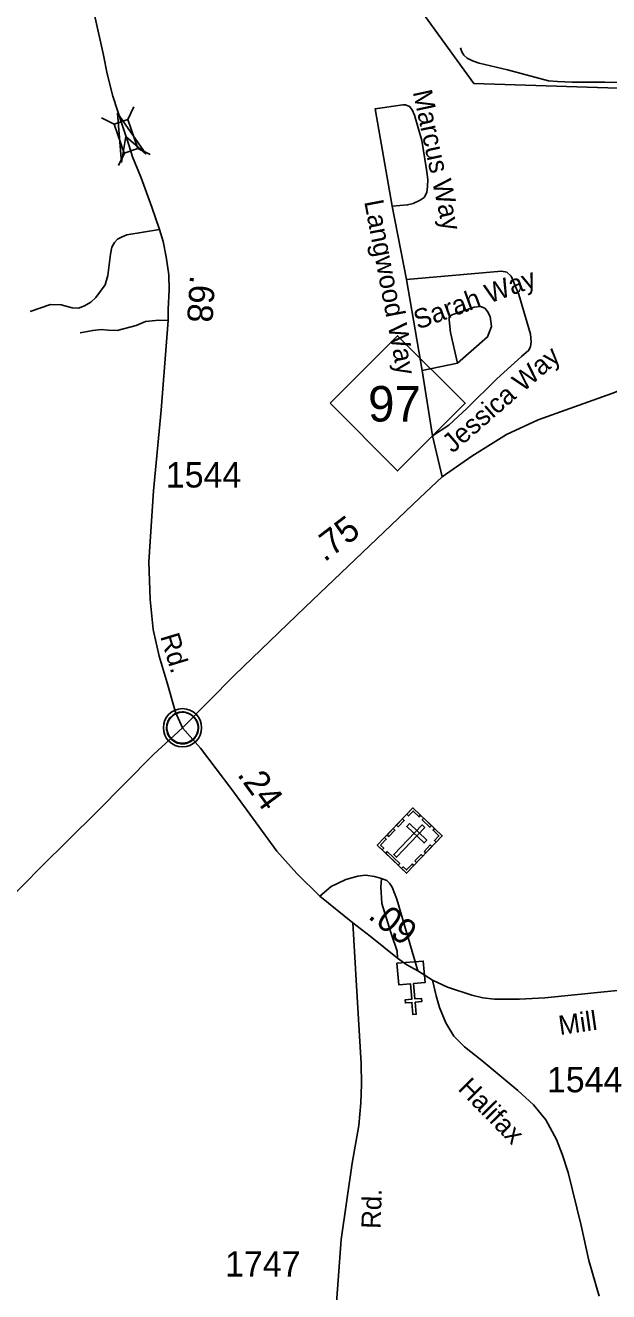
# Model space of a CAD drawing. Extents: x 2220236 to 2384410, y 720751 to 894131.
# Drawn here: x 2335512 to 2338388, y 778583 to 784824 of the extents above; entities that cross this region are included whole.
import ezdxf

# ---------------------------------------------------------------- set-up
doc = ezdxf.new("R2010")
doc.units = 0
doc.layers.add('Default', color=7, linetype='Continuous')

msp = doc.modelspace()

# ---------------------------------------------------------------- linework, layer by layer
at = {"layer": 'Default'}
for p, q in [((2336047.5, 784422.2), (2336017.4, 784360.2)), ((2335888.6, 784367.3), (2335950.6, 784337.1)), ((2336066.4, 784217.3), (2336128.4, 784187.1)), ((2336001.2, 784194.7), (2335971, 784132.7)), ((2337391.1, 783571.2), (2337320.8, 783932.2)), ((2337468.5, 783122.3), (2337391.1, 783571.2)), ((2337641.9, 783158.4), (2337468.5, 783122.3)), ((2337520.2, 782801.1), (2337468.5, 783122.3)), ((2337567, 782598.6), (2337520.2, 782801.1))]:
    msp.add_line(p, q, dxfattribs=at)
for points in [[(2333236.1, 787092.1), (2333406.9, 786848.1), (2333965.3, 786982.8), (2334747.5, 786926.3), (2335211.5, 786749.9), (2335707.1, 786779.8), (2335732.3, 786176.3), (2336927.8, 786182.7), (2337320.8, 785093.9), (2337723.3, 784536.9), (2338587.4, 784509.4), (2339379.3, 783833), (2339636.8, 783530.2), (2340026.3, 783554.9), (2340636.8, 783510.2), (2341087.9, 783395.8), (2341181.6, 782595), (2342038.7, 781811.7), (2342988.5, 780973.5), (2343263.3, 780726.8), (2344277.5, 780179.2), (2345408.3, 779577.1)], [(2336021.8, 784235.2), (2335990.2, 784333.6), (2335943, 784474.2), (2335915.5, 784585.2), (2335898, 784676.4), (2335852.8, 784875.8)], [(2337656.7, 784713.7), (2337663.3, 784692.9), (2337674.3, 784677.5), (2337690.8, 784662.1), (2337716, 784648.9), (2337749, 784636.8), (2337888.4, 784603.9), (2338091.6, 784551.1), (2338135.5, 784546.7), (2338208, 784544.5), (2338368.3, 784544.5), (2338463.8, 784542.3), (2338569.2, 784532.5), (2338659.3, 784528.1), (2338822.9, 784525.9), (2338985.4, 784527), (2339153.4, 784528.1), (2339391.7, 784529.2), (2339565.2, 784533.6), (2339722.2, 784537.9), (2339796.9, 784537.9), (2339822.1, 784535.7), (2339843, 784529.2), (2339864.4, 784513.2)], [(2337320.8, 783932.2), (2337236.9, 784413), (2337372.8, 784432.8), (2337386.9, 784432.5), (2337406.8, 784423.2), (2337419, 784407.2), (2337431.3, 784381.3), (2337466.8, 784255.9), (2337490.4, 784114.2), (2337497.1, 784064.3), (2337495.5, 784030.2), (2337491.9, 784000.3), (2337478.3, 783976.1), (2337458.4, 783961.9), (2337424.5, 783945.5), (2337396.7, 783939.1), (2337320.8, 783932.2)], [(2336287.2, 781362), (2336253.2, 781438.9), (2336211.3, 781583.8), (2336171.7, 781715.2), (2336142.2, 781846.7), (2336128.3, 781994.6), (2336120.9, 782180), (2336143.9, 782529.4), (2336181.3, 782927.2), (2336216.4, 783370), (2336216.4, 783424.9), (2336221.4, 783520), (2336220.3, 783593.6), (2336207.1, 783683.7), (2336192.1, 783757.8), (2336173, 783817.7), (2336135.2, 783928.1), (2336083.5, 784072.1), (2336040.7, 784176.5), (2336021.8, 784235.2)], [(2336173, 783817.7), (2336012.8, 783790.6), (2335988.9, 783782.2), (2335967.2, 783769.9), (2335951.3, 783753.9), (2335938.1, 783729.8), (2335931.5, 783695.8), (2335918.8, 783590.8), (2335906, 783545.3), (2335860.7, 783482.9), (2335834.8, 783459.5), (2335804.1, 783440.8), (2335774.4, 783429.9), (2335743.7, 783431), (2335688.8, 783446.3), (2335637.2, 783447.4), (2335535.6, 783413)], [(2336287.2, 781362), (2336544.2, 781621.3), (2336891.7, 781957), (2337456.7, 782494.8), (2337567, 782598.6), (2337713.1, 782700.8), (2337883.8, 782806.9), (2338040.8, 782879.4), (2338195.7, 782935.4), (2338404.3, 783010.1), (2338635.4, 783101.9), (2338840.8, 783201.9), (2339012.1, 783313.9), (2339172.4, 783440.3), (2339292.1, 783562.3), (2339374.4, 783655.6), (2339424.4, 783719.9)], [(2337391.1, 783571.2), (2337860.4, 783612.9), (2337886.5, 783607.2), (2337906.7, 783587.4), (2337945.8, 783498), (2338002.2, 783302.6), (2338006.5, 783264.7), (2338002.9, 783240.6), (2337995, 783222.7), (2337957.4, 783192.1), (2337836, 783082.1), (2337691.1, 782937.1), (2337600, 782853.6), (2337520.2, 782801.1)], [(2337641.9, 783158.4), (2337790.3, 783288.1), (2337809.7, 783340.4), (2337803.2, 783388.3), (2337790.7, 783414), (2337776.7, 783429.8), (2337756.5, 783437.6), (2337724.6, 783435.3), (2337619.1, 783398), (2337607.1, 783391.9), (2337601.3, 783383.9), (2337601.4, 783371.9), (2337608.1, 783309.9), (2337641.9, 783158.4)], [(2336216.4, 783370), (2336169.8, 783370.6), (2336104, 783363.8), (2336058.2, 783345.3), (2335964.6, 783320), (2335920.5, 783321.6), (2335886.5, 783325.3), (2335844.5, 783320.7), (2335782.8, 783308)], [(2334887.2, 779938), (2335009.6, 780077), (2335118.4, 780194.6), (2335335.2, 780419.3), (2335589.4, 780674.7), (2335863.4, 780946.7), (2336143.9, 781230.7), (2336287.2, 781362)], [(2337127.3, 780400.6), (2336964.7, 780531.3), (2336850.4, 780643.2), (2336751.7, 780754.4), (2336529.5, 781057.8), (2336375.6, 781261.5), (2336287.2, 781362)], [(2337268.4, 780618.7), (2337233.2, 780629.7), (2337189.3, 780635.2), (2337150.9, 780630.8), (2337091.6, 780614.3), (2337019.2, 780579.7), (2336964.7, 780531.3)], [(2337268.4, 780618.7), (2337266.2, 780597.8), (2337265.1, 780578), (2337270.1, 780496.7), (2337313.8, 780353.5), (2337345.8, 780261), (2337347.4, 780226.4)], [(2337446.8, 780164.3), (2337343, 780516.5), (2337320, 780575.8), (2337306.8, 780596.7), (2337293.6, 780608.8), (2337268.4, 780618.7)], [(2337040, 778438.7), (2337069.6, 778839.8), (2337122.9, 779216.1), (2337157.1, 779401.9), (2337166, 779513.9), (2337168.9, 779603.8), (2337167.4, 779707.8), (2337144.9, 780089.5), (2337127.3, 780400.6)], [(2337519.3, 780118.2), (2337446.8, 780164.3), (2337393, 780192.9), (2337347.4, 780226.4), (2337211.8, 780334.6), (2337127.3, 780400.6)], [(2338341, 778560.4), (2338290.8, 778735.7), (2338251.8, 778909.4), (2338187.9, 779169.8), (2338158.3, 779261.3), (2338131.4, 779332.6), (2338077.7, 779429.5), (2338017.7, 779504), (2337940.8, 779575.1), (2337762.9, 779721.6), (2337676.9, 779788.9), (2337624.4, 779841.4), (2337585.4, 779908.6), (2337554.5, 779984), (2337537, 780040.5), (2337519.3, 780118.2)], [(2337519.3, 780118.2), (2337593.9, 780084.1), (2337713.6, 780043.5), (2337767.4, 780031.4), (2337825.5, 780023.7), (2337947.9, 780025.1), (2338072.9, 780031.8), (2338512.6, 780075.9)]]:
    msp.add_lwpolyline(points, dxfattribs=at)
for points in [[(2335986.8, 784148), (2335967.4, 784391.1), (2336105.7, 784190.2), (2336008.2, 784276.2)], [(2336017.4, 784360.2), (2336066.7, 784217.4), (2336000, 784194.3), (2335950.6, 784337.1)], [(2337014.7, 782961.1), (2337347.7, 783294), (2337680.7, 782961.1), (2337347.7, 782628.1)], [(2336209.6, 781374.4), (2336210.6, 781380), (2336212.4, 781386.6), (2336215.3, 781393.8), (2336218.2, 781399.5), (2336221.6, 781405.3), (2336225.3, 781410.4), (2336229.3, 781414.7), (2336233.9, 781419.3), (2336239.4, 781423.9), (2336244.8, 781427.6), (2336249.7, 781430.5), (2336254.8, 781432.9), (2336260.2, 781435.2), (2336265.9, 781437), (2336270.2, 781438.2), (2336275.1, 781438.9), (2336279.2, 781439.6), (2336285.5, 781439.9), (2336290, 781439.8), (2336295.6, 781439.5), (2336300.5, 781438.8), (2336305.4, 781437.8), (2336310.5, 781436.4), (2336315.6, 781434.5), (2336322.3, 781431.5), (2336328.5, 781428.1), (2336333.6, 781424.5), (2336338.8, 781420.5), (2336342.1, 781417.4), (2336346.2, 781413), (2336350.1, 781408.3), (2336353.1, 781403.7), (2336356.3, 781398.7), (2336358.7, 781393.5), (2336360.8, 781388.5), (2336362.3, 781383.5), (2336363.6, 781378.9), (2336364.7, 781372.8), (2336365.3, 781368.2), (2336365.6, 781362.2), (2336365.4, 781356.4), (2336364.8, 781350.7), (2336363.9, 781345.2), (2336362.2, 781339), (2336360.4, 781333.2), (2336358.1, 781328.1), (2336354.9, 781322.1), (2336351.6, 781316.8), (2336348.2, 781312.1), (2336344, 781307.4), (2336338.7, 781302.4), (2336333.6, 781298.3), (2336328.6, 781294.8), (2336324.3, 781292.3), (2336317.5, 781289.1), (2336310.4, 781286.4), (2336304.4, 781284.9), (2336297.8, 781283.6), (2336293.4, 781283.2), (2336288.9, 781282.9), (2336283.3, 781282.9), (2336279, 781283.3), (2336273.4, 781284), (2336267.5, 781285.3), (2336262.9, 781286.6), (2336257.7, 781288.5), (2336253.1, 781290.5), (2336249.2, 781292.8), (2336242.4, 781296.8), (2336236.8, 781301.1), (2336231.9, 781305.6), (2336227.4, 781310.4), (2336224.3, 781314.4), (2336221.3, 781318.6), (2336217.2, 781325.7), (2336215.5, 781329.2), (2336213.7, 781333.2), (2336211.2, 781341.4), (2336209.6, 781348.5), (2336208.9, 781353.6), (2336208.6, 781360), (2336208.5, 781364.7), (2336209.1, 781371.1)], [(2337423.3, 780966.9), (2337567.2, 780829.3), (2337391.2, 780645.3), (2337247.3, 780782.9)], [(2337393.4, 780935.6), (2337401.6, 780927.8), (2337423.8, 780951), (2337453.1, 780923), (2337460.8, 780931), (2337423.3, 780966.9)], [(2337342.1, 780882), (2337372, 780913.3), (2337380.3, 780905.5), (2337350.3, 780874.2)], [(2337405.8, 780889.5), (2337392.8, 780876), (2337477.9, 780794.6), (2337490.8, 780808.1)], [(2337476.8, 780915.7), (2337514.3, 780879.9), (2337506.4, 780871.6), (2337468.9, 780907.5)], [(2337295.6, 780833.5), (2337325.6, 780864.8), (2337333.8, 780856.9), (2337303.8, 780825.6)], [(2337481.8, 780870.4), (2337468.3, 780883.3), (2337328.2, 780736.7), (2337341.7, 780723.8)], [(2337537.3, 780797.9), (2337529.1, 780805.8), (2337551.3, 780829), (2337522, 780857.1), (2337529.7, 780865.1), (2337567.2, 780829.2)], [(2337271.2, 780760.1), (2337279.2, 780768.4), (2337263.3, 780783.6), (2337291.2, 780812.8), (2337283.2, 780820.5), (2337247.3, 780783)], [(2337478.5, 780753), (2337508.4, 780784.3), (2337516.7, 780776.4), (2337486.7, 780745.1)], [(2337296.8, 780751.5), (2337358.1, 780692.8), (2337350.2, 780684.6), (2337288.9, 780743.2)], [(2337432.9, 780705.4), (2337462.8, 780736.7), (2337471.1, 780728.8), (2337441.1, 780697.5)], [(2337367.2, 780668.2), (2337375.2, 780676.5), (2337391.1, 780661.3), (2337419, 780690.5), (2337427.1, 780682.8), (2337391.2, 780645.3)], [(2337483.2, 780106.3), (2337426.4, 780101.4), (2337432.8, 780025.5), (2337464.7, 780028.2), (2337466.1, 780012.3), (2337434.2, 780009.6), (2337439.2, 779949.7), (2337423.2, 779948.3), (2337418.2, 780008.3), (2337386.3, 780005.6), (2337385, 780021.5), (2337416.9, 780024.2), (2337410.5, 780100.1), (2337353, 780095.3), (2337344.1, 780201.4), (2337474.2, 780212.4)]]:
    msp.add_lwpolyline(points, close=True, dxfattribs=at)
for centre, radius in [((2336287.2, 781362), 94.3), ((2336287, 781362.3), 76.7)]:
    msp.add_circle(centre, radius, dxfattribs=at)

# ---------------------------------------------------------------- texts
for s, height, rotation, p in [('Marcus Way', 95, 282.19482, (2337421.9, 784495.8)), ('Langwood Way', 95, 280.77933, (2337182.5, 783955.5)), ('.68', 125, 266.22433, (2336324.7, 783594.9)), ('Sarah Way', 95, 20.06487, (2337447.5, 783323.8)), ('Jessica Way', 95, 40.99169, (2337618.8, 782712.2)), ('.75', 125, 37.35589, (2336987.1, 782175.9)), ('Rd.', 95, 286.77101, (2336176.7, 781812.6)), ('.24', 125, 306.211, (2336553.3, 781131.2)), ('.09', 125, 321.40736, (2337196.6, 780426.8)), ('Mill ', 95, 8.08149, (2338147.6, 779847.5)), ('Halifax', 95, 314.49271, (2337640.3, 779579.8)), ('Rd.', 95, 88.23271, (2337263.6, 778891.5))]:
    msp.add_text(s, height=height, rotation=rotation, dxfattribs=at).set_placement(p)
for s, height, p in [('97', 175, (2337201.9, 782871.3)), ('1544', 125, (2336205, 782546.1)), ('1544', 125, (2338083.5, 779565.6)), ('1747', 125, (2336497.3, 778657.3))]:
    msp.add_text(s, height=height, dxfattribs=at).set_placement(p)

doc.saveas('drawing.dxf')
